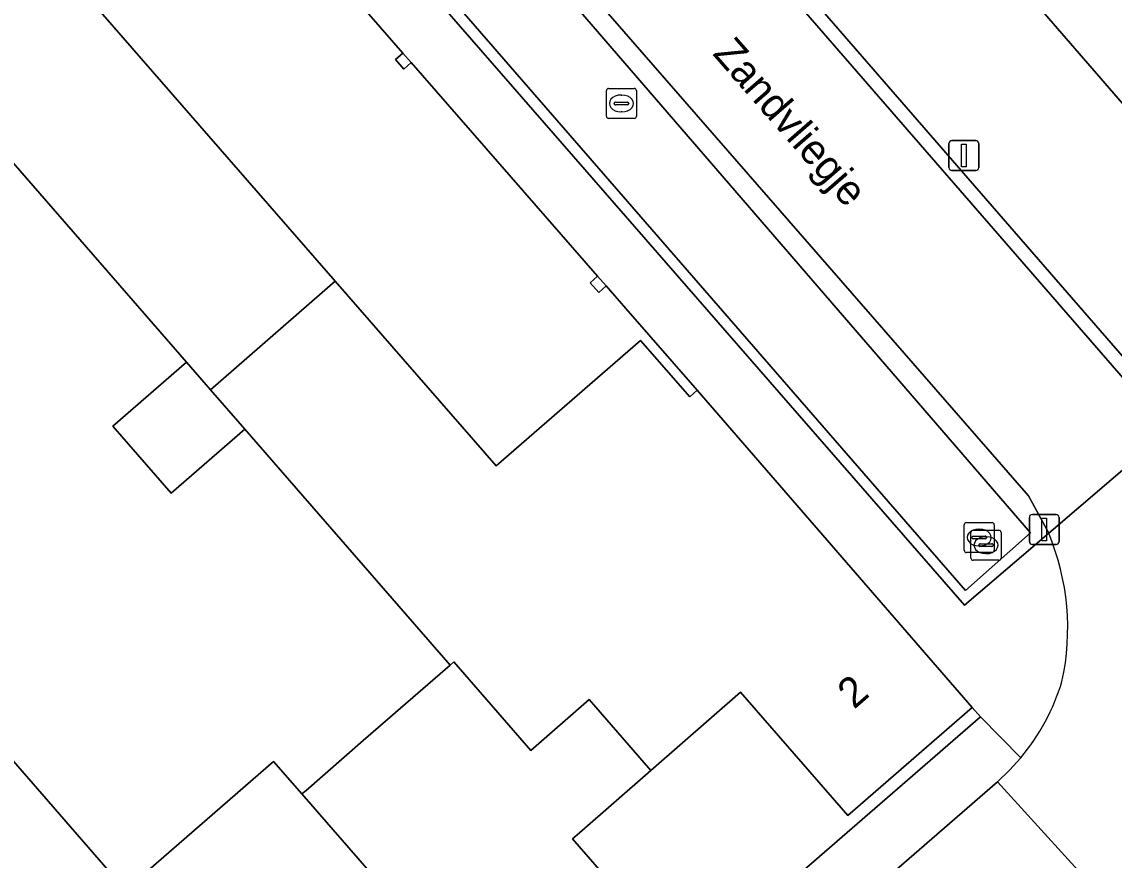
# Model space of a CAD drawing. Extents: x 155887 to 156869, y 383880 to 384678.
# Drawn here: x 156187.65 to 156224.02, y 384140.34 to 384168.27 of the extents above; entities that cross this region are included whole.
import ezdxf

# ---------------------------------------------------------------- set-up
doc = ezdxf.new("R2010")
doc.units = 0
for name, color, linetype in [('IMGEO_Afsluitpaal', 7, 'Continuous'), ('IMGEO_Berm_groen', 7, 'Continuous'), ('IMGEO_Erf', 7, 'Continuous'), ('IMGEO_Greppel_droge_sloot', 7, 'Continuous'), ('IMGEO_Kolk', 7, 'Continuous'), ('IMGEO_Lichtmast', 7, 'Continuous'), ('IMGEO_Openbare_ruimte_label', 7, 'Continuous'), ('IMGEO_Pand', 7, 'Continuous'), ('IMGEO_Pand_nummerreeks', 7, 'Continuous'), ('IMGEO_Rijbaan_lokaal_gesloten', 7, 'Continuous'), ('IMGEO_Rijbaan_lokaal_open', 7, 'Continuous'), ('IMGEO_Voetpad_open', 7, 'Continuous')]:
    doc.layers.add(name, color=color, linetype=linetype)

msp = doc.modelspace()

# ---------------------------------------------------------------- linework, layer by layer
at = {"layer": 'IMGEO_Afsluitpaal'}
for p, q in [((156221.298, 384151.86), (156222.088, 384151.86)), ((156222.088, 384151.86), (156221.298, 384151.86)), ((156221.198, 384150.96), (156221.198, 384151.76)), ((156221.198, 384151.76), (156221.198, 384150.96)), ((156222.188, 384151.76), (156222.188, 384150.96)), ((156222.188, 384150.96), (156222.188, 384151.76)), ((156222.088, 384150.86), (156221.298, 384150.86)), ((156221.298, 384150.86), (156222.088, 384150.86))]:
    msp.add_line(p, q, dxfattribs=at)
msp.add_lwpolyline([(156221.618, 384151.735), (156221.768, 384151.735), (156221.768, 384150.985), (156221.618, 384150.985), (156221.618, 384151.735)], dxfattribs=at)
for centre, start, end in [((156221.298, 384151.76), 90, 180), ((156221.298, 384151.76), 90, 180), ((156222.088, 384151.76), 0, 90), ((156222.088, 384151.76), 360, 90), ((156221.298, 384150.96), 180, 270), ((156221.298, 384150.96), 180, 270), ((156222.088, 384150.96), 270, 0), ((156222.088, 384150.96), 270, 0)]:
    msp.add_arc(centre, 0.1, start, end, dxfattribs=at)
at = {"layer": 'IMGEO_Berm_groen'}
for points in [[(156198.894, 384186.401), (156225.459, 384155.791), (156226.35, 384155.089), (156230.362, 384158.557), (156201.574, 384191.802)], [(156193.025, 384184.269), (156190.289, 384181.852), (156219.036, 384148.836), (156221.841, 384151.236), (156221.169, 384152.485), (156194.519, 384183.079)]]:
    msp.add_lwpolyline(points, dxfattribs=at)
msp.add_lwpolyline([(156193.314, 384183.609), (156221.236, 384151.246), (156219.066, 384149.326), (156190.9, 384181.776)], close=True, dxfattribs=at)
at = {"layer": 'IMGEO_Erf'}
for points in [[(156200.619, 384166.914), (156200.369, 384166.695), (156200.09, 384167.012), (156200.339, 384167.232), (156198.369, 384169.497), (156198.116, 384169.278), (156197.836, 384169.603), (156198.088, 384169.821), (156196.115, 384172.077), (156195.106, 384173.264), (156194.854, 384173.044), (156190.053, 384168.864), (156198.087, 384159.637), (156203.448, 384153.481), (156208.248, 384157.66), (156209.888, 384155.783), (156210.138, 384156.001), (156207.759, 384158.724), (156207.106, 384159.476), (156206.858, 384159.256), (156206.572, 384159.578), (156206.821, 384159.798)], [(156195.073, 384154.702), (156192.623, 384152.573), (156190.683, 384154.805), (156193.133, 384156.935), (156186.913, 384164.09), (156181.973, 384159.797), (156181.022, 384160.89), (156180.886, 384160.772), (156178.488, 384158.685), (156176.089, 384156.599), (156182.1, 384149.691), (156184.431, 384151.719), (156186.905, 384148.875), (156184.574, 384146.847), (156191.102, 384139.344), (156196.034, 384143.635), (156196.979, 384142.549), (156197.114, 384142.667), (156199.021, 384144.325), (156201.91, 384146.836)]]:
    msp.add_lwpolyline(points, close=True, dxfattribs=at)
msp.add_lwpolyline([(156177.171, 384108.334), (156219.567, 384145.116), (156219.294, 384145.432), (156215.157, 384141.828), (156214.934, 384142.084), (156211.577, 384145.937), (156208.597, 384143.333), (156206.216, 384141.253), (156205.986, 384141.052), (156209.565, 384136.942)], dxfattribs=at)
at = {"layer": 'IMGEO_Greppel_droge_sloot'}
msp.add_lwpolyline([(156219.066, 384149.326), (156221.236, 384151.246), (156193.314, 384183.609), (156190.9, 384181.776)], close=True, dxfattribs=at)
at = {"layer": 'IMGEO_Kolk'}
for p, q in [((156207.19, 384166.052), (156208.042, 384166.052)), ((156207.115, 384165.126), (156207.115, 384165.978)), ((156207.603, 384165.832), (156207.628, 384165.832)), ((156208.116, 384165.978), (156208.116, 384165.126)), ((156207.374, 384165.546), (156207.374, 384165.558)), ((156207.812, 384165.509), (156207.414, 384165.509)), ((156207.417, 384165.595), (156207.815, 384165.595)), ((156207.858, 384165.558), (156207.858, 384165.546)), ((156208.042, 384165.052), (156207.19, 384165.052)), ((156207.626, 384165.272), (156207.601, 384165.272)), ((156219.028, 384150.666), (156219.028, 384151.518)), ((156219.103, 384151.592), (156219.955, 384151.592)), ((156220.029, 384151.518), (156220.029, 384150.666)), ((156219.253, 384150.409), (156219.253, 384151.261)), ((156219.328, 384151.335), (156220.18, 384151.335)), ((156219.33, 384151.135), (156219.728, 384151.135)), ((156219.516, 384151.372), (156219.541, 384151.372)), ((156220.254, 384151.261), (156220.254, 384150.409)), ((156219.287, 384151.086), (156219.287, 384151.098)), ((156219.725, 384151.049), (156219.327, 384151.049)), ((156219.512, 384150.829), (156219.512, 384150.841)), ((156219.539, 384150.812), (156219.514, 384150.812)), ((156219.95, 384150.792), (156219.552, 384150.792)), ((156219.555, 384150.878), (156219.953, 384150.878)), ((156219.741, 384151.115), (156219.766, 384151.115)), ((156219.771, 384151.098), (156219.771, 384151.086)), ((156219.996, 384150.841), (156219.996, 384150.829)), ((156219.955, 384150.592), (156219.103, 384150.592)), ((156219.764, 384150.555), (156219.739, 384150.555)), ((156220.18, 384150.335), (156219.328, 384150.335))]:
    msp.add_line(p, q, dxfattribs=at)
for points in [[(156207.19, 384166.052), (156208.042, 384166.052)], [(156207.115, 384165.126), (156207.115, 384165.978)], [(156208.116, 384165.978), (156208.116, 384165.126)], [(156208.042, 384165.052), (156207.19, 384165.052)], [(156219.028, 384150.666), (156219.028, 384151.518)], [(156219.103, 384151.592), (156219.955, 384151.592)], [(156220.029, 384151.518), (156220.029, 384150.666)], [(156219.253, 384150.409), (156219.253, 384151.261)], [(156219.328, 384151.335), (156220.18, 384151.335)], [(156220.254, 384151.261), (156220.254, 384150.409)], [(156219.955, 384150.592), (156219.103, 384150.592)], [(156220.18, 384150.335), (156219.328, 384150.335)]]:
    msp.add_lwpolyline(points, dxfattribs=at)
for centre, radius, start, end in [((156207.192, 384165.976), 0.0765, 91.552, 178.448), ((156207.192, 384165.976), 0.0765, 91.552, 178.448), ((156208.04, 384165.976), 0.0765, 1.552, 88.448), ((156208.04, 384165.976), 0.0765, 1.552, 88.448), ((156207.414, 384165.555), 0.0403, 85.8775, 175.7526), ((156207.411, 384165.545), 0.0366, 178.938, 274.7102), ((156207.815, 384165.552), 0.043, 264.8664, 352.4533), ((156207.819, 384165.557), 0.0386, 1.7309, 96.639), ((156207.192, 384165.128), 0.0765, 181.552, 268.448), ((156207.192, 384165.128), 0.0765, 181.552, 268.448), ((156208.04, 384165.128), 0.0765, 271.552, 358.448), ((156208.04, 384165.128), 0.0765, 271.552, 358.448), ((156219.105, 384151.516), 0.0765, 91.552, 178.448), ((156219.105, 384151.516), 0.0765, 91.552, 178.448), ((156219.953, 384151.516), 0.0765, 1.552, 88.448), ((156219.953, 384151.516), 0.0765, 1.552, 88.448), ((156219.33, 384151.259), 0.0765, 91.552, 178.448), ((156219.33, 384151.259), 0.0765, 91.552, 178.448), ((156219.327, 384151.095), 0.0403, 85.8775, 175.7526), ((156219.732, 384151.097), 0.0386, 1.7309, 96.639), ((156220.178, 384151.259), 0.0765, 1.552, 88.448), ((156220.178, 384151.259), 0.0765, 1.552, 88.448), ((156219.324, 384151.085), 0.0366, 178.938, 274.7102), ((156219.552, 384150.838), 0.0403, 85.8775, 175.7526), ((156219.549, 384150.828), 0.0366, 178.938, 274.7102), ((156219.728, 384151.092), 0.043, 264.8664, 352.4533), ((156219.953, 384150.835), 0.043, 264.8664, 352.4533), ((156219.957, 384150.84), 0.0386, 1.7309, 96.639), ((156219.105, 384150.668), 0.0765, 181.552, 268.448), ((156219.105, 384150.668), 0.0765, 181.552, 268.448), ((156219.33, 384150.411), 0.0765, 181.552, 268.448), ((156219.33, 384150.411), 0.0765, 181.552, 268.448), ((156219.953, 384150.668), 0.0765, 271.552, 358.448), ((156219.953, 384150.668), 0.0765, 271.552, 358.448), ((156220.178, 384150.411), 0.0765, 271.552, 358.448), ((156220.178, 384150.411), 0.0765, 271.552, 358.448)]:
    msp.add_arc(centre, radius, start, end, dxfattribs=at)
for centre, major_axis, ratio, start_param, end_param in [((156207.602, 384165.552), (-0.387, 0.002), 0.722429, 4.712389, 7.853982), ((156207.627, 384165.552), (-0.39, 0.002), 0.717154, 1.570796, 4.712389), ((156219.515, 384151.092), (-0.387, 0.002), 0.722429, 4.712389, 7.853982), ((156219.54, 384151.092), (-0.39, 0.002), 0.717154, 1.570796, 4.712389), ((156219.74, 384150.835), (-0.387, 0.002), 0.722429, 4.712389, 7.853982), ((156219.765, 384150.835), (-0.39, 0.002), 0.717154, 1.570796, 4.712389)]:
    msp.add_ellipse(centre, major_axis=major_axis, ratio=ratio, start_param=start_param, end_param=end_param, dxfattribs=at)
at = {"layer": 'IMGEO_Lichtmast'}
for p, q in [((156218.52, 384163.417), (156218.52, 384164.217)), ((156218.52, 384164.217), (156218.52, 384163.417)), ((156218.62, 384164.317), (156219.41, 384164.317)), ((156219.41, 384164.317), (156218.62, 384164.317)), ((156219.51, 384164.217), (156219.51, 384163.417)), ((156219.51, 384163.417), (156219.51, 384164.217)), ((156219.41, 384163.317), (156218.62, 384163.317)), ((156218.62, 384163.317), (156219.41, 384163.317))]:
    msp.add_line(p, q, dxfattribs=at)
msp.add_lwpolyline([(156218.94, 384164.192), (156219.09, 384164.192), (156219.09, 384163.442), (156218.94, 384163.442), (156218.94, 384164.192)], dxfattribs=at)
for centre, start, end in [((156218.62, 384164.217), 90, 180), ((156218.62, 384164.217), 90, 180), ((156219.41, 384164.217), 0, 90), ((156219.41, 384164.217), 360, 90), ((156218.62, 384163.417), 180, 270), ((156218.62, 384163.417), 180, 270), ((156219.41, 384163.417), 270, 0), ((156219.41, 384163.417), 270, 0)]:
    msp.add_arc(centre, 0.1, start, end, dxfattribs=at)
at = {"layer": 'IMGEO_Pand'}
for points in [[(156190.053, 384168.864), (156189.93, 384168.757), (156187.443, 384171.614), (156185.47, 384169.9), (156183.334, 384172.358), (156180.344, 384169.758), (156176.984, 384173.621), (156176.767, 384173.87), (156172.909, 384170.514), (156172.761, 384170.386), (156181.022, 384160.89), (156181.973, 384159.797), (156186.913, 384164.09), (156193.133, 384156.935), (156193.938, 384156.008), (156198.087, 384159.637)], [(156200.619, 384166.914), (156200.339, 384167.232), (156200.09, 384167.012), (156200.369, 384166.695)], [(156210.138, 384156.001), (156209.888, 384155.783), (156208.248, 384157.66), (156203.448, 384153.481), (156198.087, 384159.637), (156193.938, 384156.008), (156195.073, 384154.702), (156201.91, 384146.836), (156202.038, 384146.947), (156204.598, 384143.999), (156206.538, 384145.692), (156208.597, 384143.333), (156211.577, 384145.937), (156214.934, 384142.084), (156215.157, 384141.828), (156219.294, 384145.432)], [(156206.821, 384159.798), (156206.572, 384159.578), (156206.858, 384159.256), (156207.106, 384159.476)], [(156193.938, 384156.008), (156193.133, 384156.935), (156190.683, 384154.805), (156192.623, 384152.573), (156195.073, 384154.702)], [(156196.979, 384142.549), (156196.034, 384143.635), (156191.102, 384139.344), (156184.574, 384146.847), (156184.071, 384147.425), (156179.901, 384143.794), (156181.222, 384142.274), (156187.875, 384134.618), (156188.003, 384134.729), (156190.556, 384131.791), (156192.534, 384133.501), (156194.579, 384131.136), (156197.552, 384133.709), (156200.908, 384129.855), (156201.131, 384129.599), (156204.974, 384132.945), (156205.178, 384133.123)], [(156208.597, 384143.333), (156206.538, 384145.692), (156204.598, 384143.999), (156202.038, 384146.947), (156201.91, 384146.836), (156199.021, 384144.325), (156197.114, 384142.667), (156196.979, 384142.549), (156205.178, 384133.123), (156209.565, 384136.942), (156205.986, 384141.052), (156206.216, 384141.253)]]:
    msp.add_lwpolyline(points, close=True, dxfattribs=at)
at = {"layer": 'IMGEO_Rijbaan_lokaal_gesloten'}
for points in [[(156194.519, 384183.079), (156221.169, 384152.485), (156221.841, 384151.236), (156225.995, 384154.785), (156225.13, 384155.468), (156198.558, 384186.087)], [(156225.995, 384154.785), (156221.841, 384151.236)], [(156220.911, 384143.751), (156220.538, 384143.338), (156220.134, 384142.954), (156223.837, 384138.892), (156224.764, 384139.697)], [(156220.023, 384134.972), (156222.856, 384137.431), (156224.147, 384138.552), (156223.837, 384138.892), (156220.134, 384142.954), (156131.822, 384066.268), (156079.811, 384021.104), (156077.481, 384019.012), (156075.96, 384017.712), (156075.644, 384017.414)]]:
    msp.add_lwpolyline(points, dxfattribs=at)
for centre, radius, start, end in [((156214.221, 384148.063), 8.254, 347.65, 22.6029), ((156215.362, 384148.386), 7.23, 320.1289, 343.2159)]:
    msp.add_arc(centre, radius, start, end, dxfattribs=at)
at = {"layer": 'IMGEO_Rijbaan_lokaal_open'}
msp.add_lwpolyline([(156198.558, 384186.087), (156225.13, 384155.468), (156225.995, 384154.785), (156226.35, 384155.089), (156225.459, 384155.791), (156198.894, 384186.401)], dxfattribs=at)
at = {"layer": 'IMGEO_Voetpad_open'}
for points in [[(156197.546, 384188.282), (156201.574, 384191.802), (156230.362, 384158.557), (156226.35, 384155.089)], [(156220.134, 384142.954), (156220.538, 384143.338), (156220.911, 384143.751), (156219.567, 384145.116), (156177.171, 384108.334), (156176.966, 384108.553), (156168.72, 384118.074), (156153.719, 384135.289), (156144.562, 384145.858), (156144.327, 384146.151), (156186.698, 384182.944), (156185.633, 384184.294)], [(156185.633, 384184.294), (156186.698, 384182.944), (156186.897, 384182.7), (156191.901, 384176.948), (156195.106, 384173.264), (156196.115, 384172.077), (156198.088, 384169.821), (156198.369, 384169.497), (156200.339, 384167.232), (156200.619, 384166.914), (156206.821, 384159.798), (156207.106, 384159.476), (156207.759, 384158.724), (156210.138, 384156.001), (156219.294, 384145.432), (156219.567, 384145.116), (156220.911, 384143.751)], [(156221.841, 384151.236), (156219.036, 384148.836), (156190.289, 384181.852), (156193.025, 384184.269)], [(156182.818, 384182.155), (156096.403, 384107.059), (156097.741, 384105.518), (156097.934, 384105.287), (156106.198, 384095.821), (156112.601, 384088.452), (156115.028, 384085.659), (156116.761, 384083.662), (156121.154, 384078.608), (156130.296, 384068.003), (156130.502, 384067.788), (156131.822, 384066.268), (156220.134, 384142.954)]]:
    msp.add_lwpolyline(points, dxfattribs=at)
for centre, radius, start, end in [((156214.221, 384148.063), 8.254, 347.65, 22.6029), ((156215.362, 384148.386), 7.23, 320.1289, 343.2159)]:
    msp.add_arc(centre, radius, start, end, dxfattribs=at)

# ---------------------------------------------------------------- texts
at = {"layer": 'IMGEO_Openbare_ruimte_label'}
msp.add_text('Zandvliegje', height=1, rotation=311.0674, dxfattribs=at).set_placement((156210.628, 384167.195))
at = {"layer": 'IMGEO_Pand_nummerreeks'}
msp.add_text('2', height=1, rotation=41.0639, dxfattribs=at).set_placement((156215.361, 384145.348))

doc.saveas('drawing.dxf')
